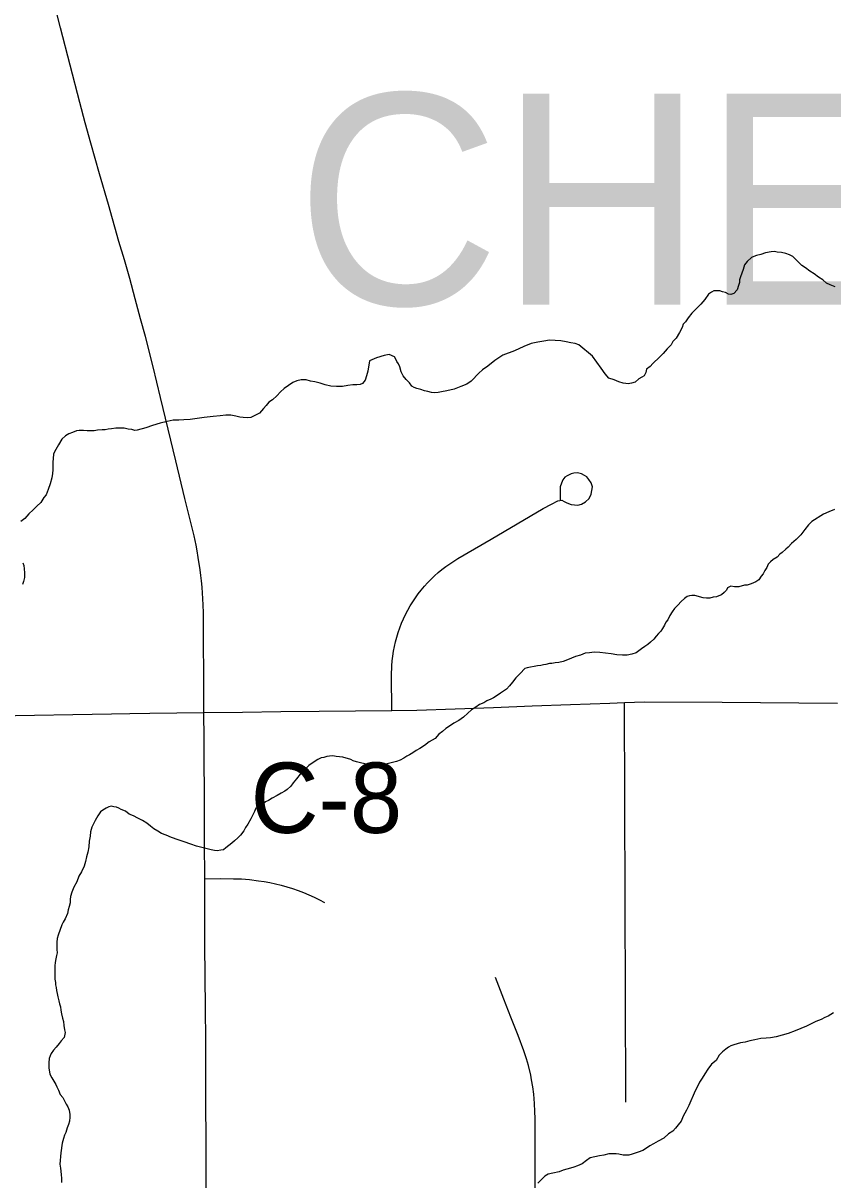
# Model space of a CAD drawing. Extents: x 103424 to 290657, y 38711 to 110967.
# Drawn here: x 107491 to 110967, y 84863 to 89827 of the extents above; entities that cross this region are included whole.
import ezdxf

# ---------------------------------------------------------------- set-up
doc = ezdxf.new("R2010")
doc.units = 0
for name, color, linetype in [('GM_X_County_Road', 7, 'Continuous'), ('GM_X_County_Road_Text', 7, 'Continuous'), ('GM_X_Minor_River', 7, 'Continuous'), ('GM_X_State_Route', 7, 'Continuous'), ('GM_X_Township_Road', 7, 'Continuous'), ('GM_X_Township_Text', 7, 'Continuous')]:
    doc.layers.add(name, color=color, linetype=linetype)

msp = doc.modelspace()

# ---------------------------------------------------------------- linework, layer by layer
at = {"layer": 'GM_X_County_Road'}
for points in [[(108267.4, 86868.7), (108432.5, 86870.4), (108597.5, 86872), (108762.6, 86873.6), (108917.9, 86875.1), (109073.2, 86876.7), (109180.7, 86877.7), (109345.6, 86883.9), (109510.5, 86890.1), (109675.5, 86896.3), (109840.4, 86902.5), (109925.2, 86905.6), (110009.9, 86908.8), (110073.2, 86911.6), (110158.9, 86913.8), (110491.4, 86912.8), (110656.5, 86911.3), (110821.5, 86909.7), (110986.6, 86908.2)], [(107374.9, 86854), (107539.9, 86856.7), (107705, 86859.5), (107870, 86862.2), (107949.9, 86863.5)], [(107949.9, 86863.5), (108035, 86864.9), (108151.2, 86866.8), (108267.4, 86868.7)]]:
    msp.add_lwpolyline(points, dxfattribs=at)
at = {"layer": 'GM_X_Minor_River'}
for points in [[(110976.3, 88695.3), (110956, 88703.2), (110939.7, 88711.1), (110923.4, 88725.1), (110905.1, 88737), (110886.8, 88751), (110868.4, 88762.9), (110850.1, 88776.9), (110833.8, 88786.8), (110817.5, 88802.8), (110807.3, 88812.8), (110795, 88824.8), (110780.8, 88832.7), (110764.6, 88838.6), (110746.3, 88842.5), (110728.1, 88844.3), (110716, 88846.2), (110701.9, 88846.1), (110677.7, 88841.8), (110657.6, 88833.5), (110639.5, 88829.3), (110627.4, 88825.1), (110617.3, 88821), (110599.3, 88804.6), (110587.4, 88790.4), (110581.6, 88770.1), (110575.7, 88753.9), (110569.8, 88737.7), (110565.9, 88725.5), (110566.1, 88713.4), (110562.2, 88701.2), (110556.3, 88683), (110542.4, 88666.7), (110528.3, 88662.5), (110518.2, 88664.4), (110506, 88670.4), (110493.8, 88674.3), (110481.7, 88678.2), (110467.5, 88678.1), (110455.4, 88677.9), (110445.4, 88671.8), (110433.4, 88663.6), (110417.5, 88641.2), (110399.5, 88620.8), (110379.6, 88600.4), (110361.6, 88582.1), (110345.7, 88561.7), (110333.7, 88545.4), (110323.8, 88535.2), (110319.9, 88521), (110308, 88498.7), (110294.2, 88474.3), (110280.2, 88460), (110272.3, 88445.8), (110256.3, 88429.5), (110238.4, 88409.1), (110222.4, 88392.8), (110194.5, 88366.2), (110182.5, 88354), (110166.5, 88341.7), (110164.6, 88327.5), (110156.7, 88313.3), (110146.7, 88307.2), (110134.6, 88301), (110118.6, 88286.7), (110102.5, 88282.5), (110088.4, 88278.3), (110078.3, 88280.2), (110066.2, 88282.1), (110047.9, 88288), (110027.6, 88295.9), (110005.3, 88303.7), (109989, 88321.7), (109972.5, 88345.8), (109954.1, 88371.9), (109935.6, 88398), (109876.4, 88445.9), (109860.2, 88451.8), (109842, 88455.6), (109821.8, 88459.5), (109799.5, 88463.3), (109775.2, 88465.1), (109751, 88466.8), (109726.8, 88462.6), (109700.6, 88458.2), (109672.4, 88451.9), (109640.2, 88439.5), (109600, 88420.9), (109549.8, 88402.2), (109515.7, 88379.6), (109485.7, 88355.1), (109463.7, 88338.7), (109447.7, 88324.4), (109437.7, 88314.2), (109425.7, 88302), (109413.7, 88289.7), (109395.7, 88277.4)], [(109395.7, 88277.4), (109369.6, 88267), (109341.4, 88256.7), (109309.2, 88248.3), (109287, 88244), (109272.9, 88241.8), (109258.8, 88239.7), (109244.6, 88241.6), (109228.4, 88245.4), (109214.3, 88249.3), (109198, 88255.2), (109181.8, 88259.1), (109169.7, 88263), (109159.5, 88269), (109149.2, 88283), (109134.9, 88297), (109122.6, 88313.1), (109114.3, 88331.1), (109108, 88351.3), (109101.8, 88365.4), (109095.6, 88375.4), (109091.5, 88385.5), (109085.3, 88395.5), (109063, 88405.4), (109040.8, 88401.1), (109008.6, 88390.7), (108988.5, 88382.4), (108978.5, 88378.3), (108970.9, 88333.8), (108965.1, 88313.5), (108959.2, 88295.3), (108947.3, 88281), (108937.2, 88276.8), (108923.1, 88274.7), (108907, 88274.5), (108884.8, 88272.3), (108862.6, 88268), (108836.4, 88267.8), (108812.1, 88269.5), (108787.8, 88275.3), (108765.5, 88281.2), (108743.2, 88287), (108725, 88290.9), (108706.8, 88296.8), (108684.6, 88296.5), (108666.4, 88292.3), (108648.3, 88284.1), (108630.3, 88271.7), (108612.3, 88259.5), (108596.3, 88245.1), (108580.3, 88226.8), (108562.3, 88210.5), (108546.3, 88200.2), (108534.3, 88185.9), (108522.4, 88173.7), (108506.5, 88153.3), (108488.4, 88145.1), (108468.3, 88134.8), (108452.2, 88132.6), (108436, 88134.4), (108421.8, 88136.3), (108403.6, 88140.2), (108383.4, 88144), (108361.2, 88143.8), (108336.9, 88141.5), (108306.7, 88139.2), (108268.3, 88134.8), (108238.1, 88130.4), (108207.9, 88126.1), (108181.6, 88123.8), (108159.4, 88123.6), (108135.2, 88123.3), (108109, 88117), (108078.8, 88110.7), (108046.6, 88100.2), (108018.4, 88089.8), (107980.2, 88079.4), (107970.1, 88079.3), (107957.9, 88083.2), (107941.7, 88085), (107925.5, 88088.9), (107907.4, 88088.7), (107889.2, 88088.6), (107871, 88086.3), (107856.9, 88084.2), (107842.8, 88082), (107830.7, 88081.9), (107810.5, 88079.7), (107796.4, 88077.5), (107780.3, 88077.4), (107766.1, 88077.2), (107749.9, 88079.1), (107731.8, 88078.9), (107719.7, 88076.7), (107703.6, 88070.5), (107687.5, 88064.3), (107673.5, 88056.1), (107657.5, 88041.8), (107643.6, 88017.4), (107631.7, 87997.1), (107625.8, 87986.9)], [(107625.8, 87986.9), (107621.9, 87976.8), (107620.1, 87958.6), (107618.2, 87942.4), (107618.4, 87926.2), (107618.6, 87910.1), (107616.8, 87893.9), (107615, 87875.7), (107607.2, 87849.3), (107599.4, 87825), (107589.6, 87802.7), (107579.6, 87790.5), (107567.7, 87770.2), (107549.7, 87753.8), (107533.8, 87737.5), (107515.8, 87721.2), (107497.9, 87700.8), (107481.8, 87688.5)], [(110973.3, 87739.7), (110949.2, 87729.3), (110927.1, 87719), (110876.9, 87688.2), (110863, 87673.9), (110847, 87653.5), (110829.1, 87631.1), (110809.2, 87610.7), (110789.2, 87594.4), (110775.2, 87578.1), (110765.2, 87569.9), (110749.2, 87555.6), (110739.2, 87547.4), (110727.2, 87535.2), (110711.2, 87524.9), (110699.2, 87514.7), (110689.2, 87504.5), (110683.3, 87490.3), (110675.4, 87478.1), (110667.5, 87463.9), (110659.5, 87453.7), (110649.6, 87437.4), (110635.6, 87429.2), (110625.5, 87425), (110615.5, 87420.9), (110599.4, 87414.7), (110587.3, 87414.6), (110563.1, 87408.3), (110544.9, 87408.1), (110528.8, 87409.9), (110514.7, 87403.7), (110510.8, 87393.6), (110500.8, 87383.4), (110488.8, 87373.2), (110476.7, 87369), (110466.7, 87364.9), (110452.6, 87362.7), (110438.5, 87358.5), (110424.3, 87358.4), (110410.2, 87360.3), (110373.7, 87370), (110361.6, 87369.9), (110351.5, 87369.8), (110341.5, 87365.6), (110329.4, 87357.4), (110315.4, 87345.2), (110301.5, 87328.9), (110287.5, 87314.6), (110277.6, 87300.4), (110267.7, 87284.1), (110257.8, 87265.8), (110249.8, 87255.6), (110243.9, 87243.4), (110236, 87229.2), (110228.1, 87217), (110218.1, 87206.8), (110208.1, 87196.6), (110198.2, 87182.4), (110184.2, 87170.1), (110172.2, 87159.9), (110160.1, 87151.7), (110146.1, 87141.4), (110122.1, 87125.1), (110104, 87118.8), (110083.8, 87114.6), (110063.6, 87114.4), (110039.4, 87116.1), (110015.1, 87119.9), (109990.8, 87123.7), (109966.6, 87125.5), (109942.3, 87127.3), (109922.1, 87125.1), (109904, 87122.9), (109883.9, 87114.6), (109861.7, 87108.3), (109845.7, 87102.1), (109827.6, 87093.8), (109809.5, 87087.6), (109791.3, 87083.3), (109775.2, 87081.2), (109761.1, 87079), (109751, 87078.9), (109734.9, 87074.7), (109724.8, 87072.6), (109712.7, 87070.4), (109698.6, 87068.3), (109654.3, 87059.8)], [(107490, 87510.8), (107494.1, 87498.7), (107496.3, 87484.6), (107496.5, 87468.4), (107496.8, 87448.2), (107492.9, 87430), (107489, 87417.9)], [(109654.3, 87059.8), (109644.2, 87057.6), (109624.3, 87035.2), (109606.3, 87016.8), (109592.4, 86998.5), (109578.4, 86982.2), (109566.5, 86968), (109552.5, 86959.7), (109540.4, 86951.5), (109526.4, 86941.3), (109510.4, 86931), (109498.3, 86924.9), (109482.2, 86918.6), (109468.2, 86910.4), (109450.1, 86902.2), (109434.1, 86891.9), (109416, 86879.6), (109400, 86865.3), (109382.1, 86849), (109362, 86834.6), (109340, 86822.3), (109321.9, 86810), (109305.9, 86799.7), (109291.9, 86787.4), (109275.9, 86775.2), (109259.9, 86756.8), (109233.8, 86742.4), (109213.8, 86726.1), (109193.8, 86713.7), (109177.7, 86705.5), (109163.7, 86695.2), (109149.7, 86687), (109137.6, 86680.8), (109125.6, 86672.6), (109109.5, 86664.4), (109093.5, 86658.2), (109077.3, 86654), (109053.2, 86647.7), (109039.1, 86645.5), (109022.9, 86643.3), (109004.8, 86641.1), (108986.6, 86643), (108974.4, 86644.9), (108958.2, 86648.7), (108940, 86652.6), (108921.8, 86656.5), (108907.6, 86660.4), (108897.5, 86666.3), (108863, 86676.1), (108848.8, 86677.9), (108834.7, 86679.8), (108820.5, 86681.7), (108806.4, 86681.6), (108794.3, 86679.4), (108782.2, 86675.3), (108770.1, 86673.1), (108756.1, 86666.9), (108740, 86656.6), (108718, 86640.3), (108700, 86621.9), (108680.1, 86603.5), (108664.1, 86583.2), (108650.2, 86566.9), (108640.2, 86552.6), (108624.3, 86538.3), (108614.3, 86530.1), (108598.2, 86521.9), (108582.2, 86511.6), (108560.1, 86501.3), (108544, 86491.1), (108532, 86484.9), (108520, 86474.6), (108503.9, 86464.4), (108489.9, 86458.2), (108484, 86444), (108468.2, 86411.5), (108456.3, 86389.2), (108446.4, 86374.9), (108438.5, 86360.7), (108424.6, 86342.4), (108412.6, 86330.1), (108398.6, 86317.9), (108386.6, 86307.6), (108374.6, 86297.4), (108360.6, 86287.2), (108350.6, 86279), (108340.5, 86276.9), (108324.4, 86274.7), (108312.2, 86276.6), (108298.1, 86278.5), (108235.3, 86294), (108210.9, 86303.9), (108182.5, 86313.7), (108156.2, 86321.5), (108127.8, 86331.3), (108105.5, 86341.2), (108085.2, 86349.1), (108068.9, 86359), (108052.6, 86368.9), (108038.4, 86380.9), (108022.1, 86392.9)], [(108022.1, 86392.9), (108003.7, 86404.8), (107983.4, 86414.7), (107965.1, 86424.6), (107946.9, 86432.5), (107930.6, 86444.5), (107912.3, 86452.4), (107902.1, 86458.4), (107892, 86462.3), (107879.9, 86464.2), (107869.7, 86466.1), (107859.7, 86464), (107847.6, 86457.8), (107833.6, 86449.6), (107823.6, 86441.4), (107811.6, 86425.1), (107799.8, 86404.8), (107785.9, 86376.4), (107780.1, 86356.1), (107778.3, 86337.9), (107774.5, 86315.7), (107772.8, 86291.4), (107769, 86269.1), (107763.2, 86248.9), (107759.4, 86228.6), (107753.6, 86208.4), (107741.7, 86184), (107729.8, 86165.7), (107722, 86141.4), (107708.2, 86119), (107700.3, 86096.7), (107694.5, 86078.5), (107692.6, 86066.4), (107692.8, 86052.2), (107688.9, 86036), (107685.1, 86021.8), (107681.2, 86005.6), (107671.4, 85983.3), (107663.5, 85969.1), (107657.5, 85956.9), (107641.9, 85912.3), (107638, 85898.1), (107636.2, 85882), (107636.4, 85865.8), (107636.6, 85851.7), (107636.7, 85837.5), (107634.8, 85825.4), (107631, 85811.2), (107629.1, 85795), (107627.3, 85780.9), (107627.4, 85768.7), (107627.6, 85756.6), (107627.7, 85746.5), (107627.8, 85736.4), (107627.9, 85724.3), (107630.1, 85710.2), (107630.2, 85700.1), (107632.4, 85688), (107634.6, 85675.9), (107636.7, 85661.8), (107640.9, 85647.7), (107645.2, 85631.6), (107647.3, 85617.4), (107651.5, 85605.4), (107653.7, 85591.2), (107655.9, 85575.1), (107660.2, 85557), (107664.4, 85542.9), (107666.6, 85524.7), (107668.9, 85506.5), (107671, 85494.4), (107667.2, 85474.2), (107655.2, 85459.9), (107645.3, 85447.7), (107633.4, 85431.4), (107621.4, 85419.2), (107611.4, 85405), (107607.5, 85394.8), (107603.6, 85382.7), (107601.8, 85364.5), (107602.1, 85342.2), (107604.3, 85326.1), (107606.4, 85316), (107614.7, 85300), (107631.2, 85271.8), (107635.3, 85261.8), (107643.6, 85247.7), (107649.9, 85229.6), (107662.1, 85215.6), (107670.4, 85199.5), (107676.6, 85187.4), (107682.8, 85175.4), (107689, 85161.3), (107691.3, 85143.1), (107691.4, 85131), (107689.6, 85114.9), (107685.7, 85100.7), (107679.8, 85086.5), (107674, 85066.2), (107668.1, 85054), (107664.2, 85039.8)], [(110970.2, 85580), (110958.2, 85571.8), (110946.1, 85565.6), (110932, 85559.5), (110916, 85551.2), (110893.9, 85542.9), (110873.8, 85532.6), (110853.7, 85522.3), (110829.6, 85512), (110805.5, 85501.6), (110775.3, 85491.2), (110749.1, 85482.9), (110723, 85476.5), (110698.8, 85472.3), (110680.6, 85470.1), (110658.4, 85469.8), (110632.2, 85463.5), (110610.1, 85459.3), (110589.9, 85453), (110569.8, 85450.8), (110555.7, 85446.6), (110541.6, 85442.4), (110529.5, 85438.2), (110519.5, 85432.1), (110507.5, 85423.9), (110493.5, 85411.6), (110479.5, 85397.3), (110465.6, 85375), (110445.6, 85358.6), (110429.7, 85338.3), (110417.8, 85317.9), (110405.9, 85299.6), (110394, 85281.3), (110386.1, 85263.1), (110376.3, 85244.8), (110348.7, 85181.9), (110338.8, 85161.6), (110325, 85135.2), (110315.2, 85114.9), (110303.2, 85098.6), (110291.3, 85084.4), (110279.3, 85072.1), (110261.3, 85059.8), (110241.3, 85041.4), (110217.2, 85029.1), (110197.1, 85016.8), (110181.1, 85008.5), (110167.1, 84998.3), (110151, 84988), (110130.9, 84981.7), (110118.8, 84977.6), (110104.7, 84973.4), (110090.6, 84969.2), (110076.5, 84969.1), (110066.4, 84969), (110048.2, 84972.8), (110036.1, 84974.7), (110021.9, 84974.6), (110005.8, 84974.4), (109983.6, 84968.2), (109965.5, 84965.9), (109945.3, 84961.7), (109925.2, 84957.5), (109909.2, 84945.2), (109891.2, 84930.9), (109871, 84922.6), (109855, 84916.4), (109840.9, 84912.2), (109824.8, 84908), (109808.7, 84903.8), (109792.6, 84897.5), (109764.4, 84891.2), (109744.2, 84887), (109730.2, 84878.7), (109716.2, 84864.5), (109700.2, 84848.1)], [(107664.2, 85039.8), (107658.4, 85019.6), (107652.8, 84979.1), (107649.3, 84930.6), (107651.5, 84912.5), (107653.8, 84886.2), (107656.1, 84868.1), (107656.3, 84851.9)]]:
    msp.add_lwpolyline(points, dxfattribs=at)
at = {"layer": 'GM_X_State_Route'}
for points in [[(108249.3, 87490.7), (108247.1, 87506.5), (108243, 87532.9), (108238.7, 87561.6), (108233.4, 87586.4), (108224.7, 87627.1), (108185.7, 87787.5), (108146.6, 87947.9), (108113.5, 88084), (108080.3, 88220.3), (108048.7, 88351.4), (108017.2, 88482.4), (107995.5, 88558), (107972.2, 88644.4), (107949, 88730.8), (107925.7, 88810.7), (107902.3, 88890.5), (107857, 89049.2), (107819.4, 89180.7), (107781.9, 89312.2), (107758.1, 89399.6), (107734.2, 89487), (107693.1, 89646.9), (107652, 89806.8), (107610.9, 89966.6)], [(108249.3, 87490.7), (108247.1, 87506.5), (108243, 87532.9), (108238.7, 87561.6), (108233.4, 87586.4), (108224.7, 87627.1), (108185.7, 87787.5), (108146.6, 87947.9), (108113.5, 88084), (108080.3, 88220.3), (108048.7, 88351.4), (108017.2, 88482.4), (107995.5, 88558), (107972.2, 88644.4), (107949, 88730.8), (107925.7, 88810.7), (107902.3, 88890.5), (107857, 89049.2), (107819.4, 89180.7), (107781.9, 89312.2), (107758.1, 89399.6), (107734.2, 89487), (107693.1, 89646.9), (107652, 89806.8), (107610.9, 89966.6)], [(108269.1, 86545.1), (108268.6, 86640.9), (108268, 86754.8), (108267.4, 86868.7), (108266.4, 87033.8), (108265.6, 87165.4), (108264.8, 87297), (108263.8, 87329.4), (108262.4, 87357.5), (108261.4, 87380.6), (108259.4, 87406), (108257.1, 87433), (108253.7, 87456.7), (108250.7, 87480.1), (108249.3, 87490.7)], [(108269.1, 86545.1), (108268.6, 86640.9), (108268, 86754.8), (108267.4, 86868.7), (108266.4, 87033.8), (108265.6, 87165.4), (108264.8, 87297), (108263.8, 87329.4), (108262.4, 87357.5), (108261.4, 87380.6), (108259.4, 87406), (108257.1, 87433), (108253.7, 87456.7), (108250.7, 87480.1), (108249.3, 87490.7)], [(108274.4, 85582.5), (108274.4, 85598.8), (108273.1, 85735), (108271.8, 85871.2), (108271.1, 86154.9), (108270.3, 86315.4), (108269.5, 86475.8), (108269.1, 86545.1)], [(108274.4, 85582.5), (108274.4, 85598.8), (108273.1, 85735), (108271.8, 85871.2), (108271.1, 86154.9), (108270.3, 86315.4), (108269.5, 86475.8), (108269.1, 86545.1)], [(108275.7, 85274.8), (108275.4, 85360), (108274.9, 85479.4), (108274.4, 85582.5)], [(108275.7, 85274.8), (108275.4, 85360), (108274.9, 85479.4), (108274.4, 85582.5)], [(108278.1, 84699.8), (108277.4, 84864.8), (108276.8, 85029.9), (108276.1, 85195), (108275.7, 85274.8)], [(108278.1, 84699.8), (108277.4, 84864.8), (108276.8, 85029.9), (108276.1, 85195), (108275.7, 85274.8)]]:
    msp.add_lwpolyline(points, dxfattribs=at)
at = {"layer": 'GM_X_Township_Road'}
for points in [[(109073.2, 86876.7), (109072.3, 87027.7), (109073.3, 87069.3), (109075.1, 87090.1), (109077.6, 87110.8), (109080.9, 87131.4), (109084.9, 87151.8), (109089.5, 87172.1), (109095, 87192.2), (109101.1, 87212.1), (109108.1, 87231.8), (109115.7, 87251.2), (109123.7, 87270.3), (109132.8, 87289.1), (109142.4, 87307.6), (109152.7, 87325.7), (109163.8, 87343.4), (109175.1, 87360.8), (109187.5, 87377.6), (109200.3, 87394.1), (109213.7, 87410.1), (109227.5, 87425.5), (109242.1, 87440.5), (109257, 87454.9), (109272.6, 87468.8), (109288.7, 87482.1), (109305.1, 87494.8), (109322.2, 87507), (109339.6, 87518.4), (109357.2, 87529.3), (109499.6, 87612.7), (109611.5, 87678.2), (109723.3, 87743.8), (109759.2, 87763), (109786.6, 87777.5), (109802.9, 87779.3), (109812.9, 87774.1), (109824.4, 87768.2), (109843.7, 87760.8), (109872.1, 87757.8), (109888.1, 87762.7), (109905.8, 87771.9), (109920.3, 87786.7), (109929.2, 87805.6), (109932.5, 87821.2), (109934.7, 87836.3), (109928.8, 87854.1), (109919.9, 87868.9), (109911, 87879.3), (109900.7, 87885.9), (109887.7, 87892.2), (109870.7, 87896.3), (109854.4, 87895.6), (109842.9, 87892.2), (109826.6, 87884.8), (109815.9, 87878.5), (109807.4, 87866.3), (109802.2, 87853), (109797, 87837.4), (109796.6, 87818.6), (109796.1, 87795.2), (109795.9, 87781.5)], [(110078.6, 85196), (110077.7, 85361.1), (110077, 85500.7), (110076.3, 85640.4), (110073.2, 86911.6)], [(108271.1, 86154.9), (108339, 86155.6), (108394.4, 86155.1), (108428.1, 86154.3), (108463.3, 86151.8), (108500.9, 86146.5), (108525.9, 86142.7), (108550.5, 86138.2), (108575, 86132.9), (108599.4, 86126.7), (108623.5, 86120), (108647.4, 86112.4), (108671.1, 86104.2), (108694.5, 86095.2), (108717.6, 86085.6), (108740.6, 86075.2), (108763.2, 86064.1), (108785.4, 86052.4)], [(109689.1, 85045.5), (109689.3, 85125.6), (109688.2, 85155.6), (109686.7, 85190.7), (109683, 85229.8), (109679.4, 85261.7), (109673.9, 85292), (109670.6, 85311.4), (109660.4, 85352.8), (109651.2, 85381.7), (109640.2, 85416.5), (109616.5, 85482.7), (109585.2, 85560.3), (109553.9, 85637.8), (109518.7, 85731.2)], [(109785.6, 84569.9), (109748.8, 84615.5), (109733, 84639.1), (109719.4, 84660.4), (109708.6, 84683.1), (109698.4, 84706.6), (109693.7, 84730.7), (109691.5, 84757.8), (109688.5, 84816), (109688.9, 84970.8), (109689.1, 85045.5)]]:
    msp.add_lwpolyline(points, dxfattribs=at)

# ---------------------------------------------------------------- texts
at = {"layer": 'GM_X_County_Road_Text'}
msp.add_text('C-8', height=301.87, rotation=0, dxfattribs=at).set_placement((108467.8, 86351.5))
at = {"layer": 'GM_X_Township_Text'}
msp.add_text('CHESTER', height=905.61, rotation=0, dxfattribs=at).set_placement((108662.5, 88618.2))

doc.saveas('drawing.dxf')
